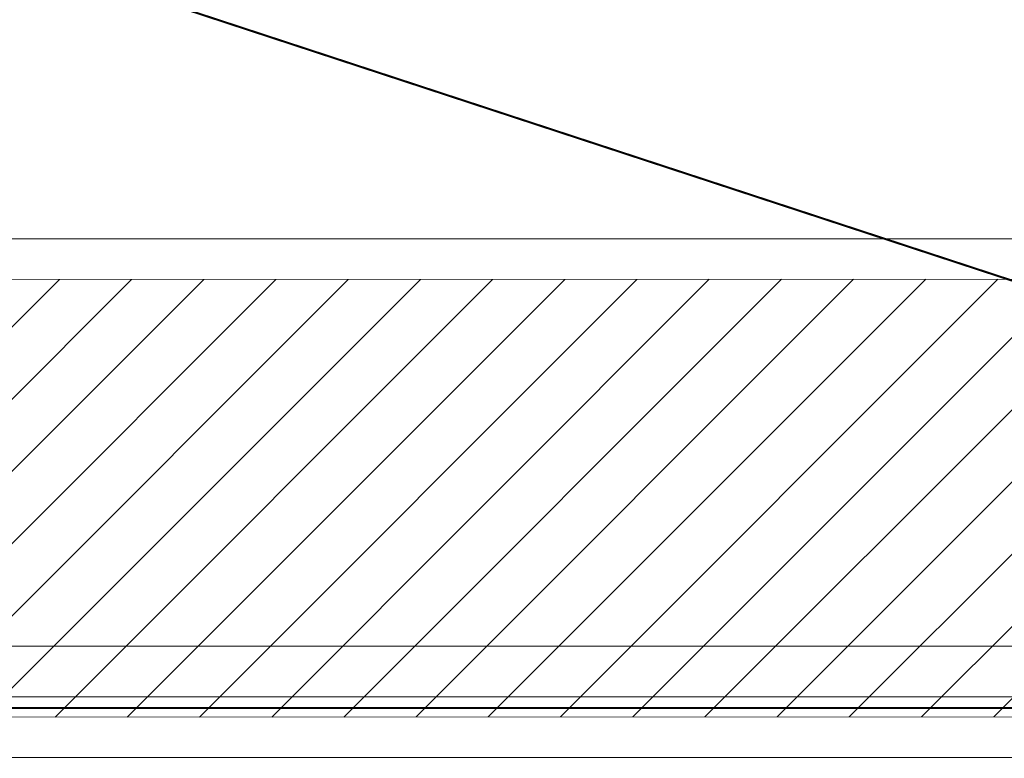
# Model space of a CAD drawing. Extents: x 3940905 to 4145695, y 925352 to 1109797.
# Tile 542 of 656: x 4011660 to 4012142, y 1099396 to 1099757. Entities that reach past the tile are written whole.
import ezdxf

# ---------------------------------------------------------------- set-up
doc = ezdxf.new("R2010")
doc.units = 0
doc.header["$LTSCALE"] = 750
doc.header["$MEASUREMENT"] = 0
doc.linetypes.add('DASHED', pattern=[0.75, 0.5, -0.25])
doc.layers.add('CKD Equipments', color=252, linetype='CONTINUOUS', lineweight=0)
doc.layers.add('CKD-Hood', color=1, linetype='CONTINUOUS')

msp = doc.modelspace()

# ---------------------------------------------------------------- hatches: boundary and pattern name
at = {"layer": 'CKD Equipments'}
h = msp.add_hatch(dxfattribs=at)
h.set_pattern_fill('ANSI31', color=256, scale=200)
h.set_pattern_definition([(45, (4009747.65, 1099395.565), (-17.67767, 17.67767), [])])
h.paths.add_polyline_path([(4010762.73, 1099629.8), (4010762.77, 1099415.59), (4009768, 1099415.41), (4009768, 1099629.62)])
h.paths.add_polyline_path([(4012601.01, 1099415.92), (4011067.71, 1099415.64), (4011067.67, 1099629.85), (4012601.01, 1099630.13)])

# ---------------------------------------------------------------- linework, layer by layer
for p, q in [((4009747.65, 1099649.46), (4012617.51, 1099649.97)), ((4009768, 1099629.62), (4012601.01, 1099630.13)), ((4012601.01, 1099415.92), (4009768, 1099415.41)), ((4012617.51, 1099396.07), (4009747.65, 1099395.57))]:
    msp.add_line(p, q, dxfattribs=at)
at = {"layer": 'CKD Equipments', "color": 252, "true_color": 0x989898}
for p, q in [((4011067.67, 1099450.52), (4012617.51, 1099450.52)), ((4011067.67, 1099425.59), (4012617.51, 1099425.59))]:
    msp.add_line(p, q, dxfattribs=at)
at = {"layer": 'CKD Equipments', "linetype": 'DASHED', "ltscale": 25}
msp.add_line((4012617.51, 1099425.59), (4010530.15, 1099425.59), dxfattribs=at)
at = {"layer": 'CKD-Hood', "linetype": 'DASHED', "const_width": 1}
msp.add_lwpolyline([(4009583.42, 1100470.14), (4012783.42, 1100470.14), (4012783.42, 1099420.14), (4009583.42, 1099420.14), (4009583.42, 1100470.14), (4012783.42, 1099420.14), (4009583.42, 1099420.14), (4012783.42, 1100470.14)], dxfattribs=at)

doc.saveas('drawing.dxf')
